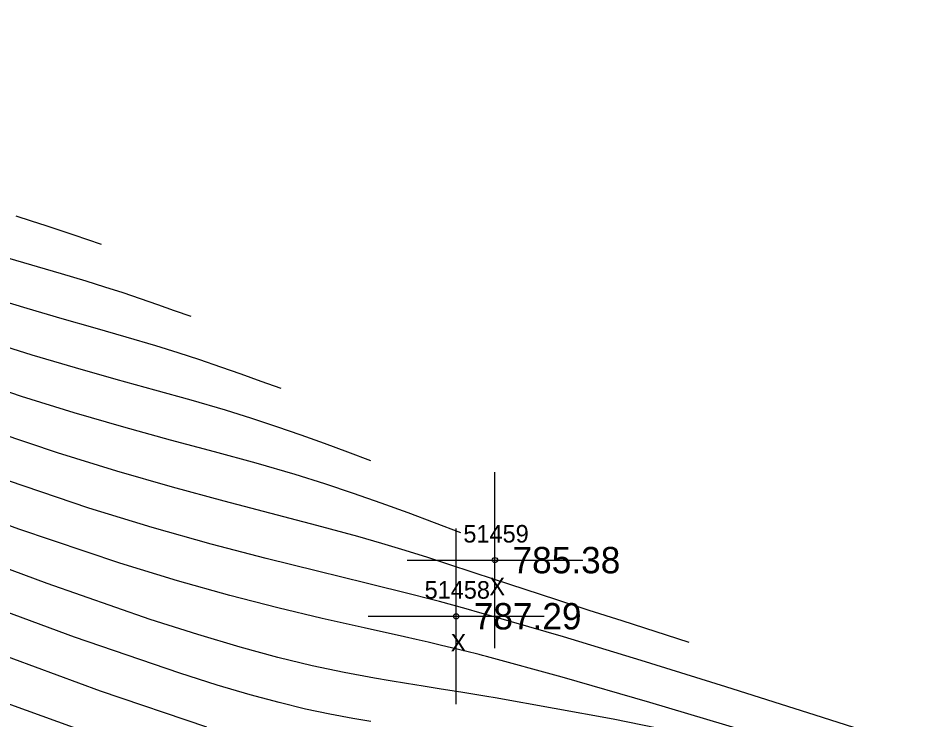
# Model space of a CAD drawing. Extents: x 1378535 to 1380697, y 997729 to 1000024.
# Drawn here: x 1380166.8 to 1380217.5, y 998627.2 to 998667.1 of the extents above; entities that cross this region are included whole.
import ezdxf

# ---------------------------------------------------------------- set-up
doc = ezdxf.new("R2010")
doc.units = 0
for name, color, linetype in [('RD_DTM_BkLn1', 7, 'Continuous'), ('RD_DTM_Major1', 7, 'Continuous'), ('RD_DTM_Minor1', 7, 'Continuous'), ('RD_EX_Misc', 7, 'Continuous'), ('RD_EX_Misc_txCode', 7, 'Continuous'), ('RD_EX_TX_Misc_ELEV', 7, 'Continuous'), ('RD_SMD_Locator', 7, 'Continuous')]:
    doc.layers.add(name, color=color, linetype=linetype)

msp = doc.modelspace()

# ---------------------------------------------------------------- linework, layer by layer
at = {"layer": 'RD_DTM_BkLn1'}
msp.add_spline([(1380175.67, 998511.711), (1380133.166, 998550.295), (1380089.617, 998590.124), (1380045.831, 998629.741), (1380004.729, 998667.113)], degree=3, dxfattribs=at)
at = {"layer": 'RD_DTM_Major1'}
for points in [[(1380192.007, 998637.819), (1380190.517, 998638.385), (1380189.013, 998638.948), (1380187.482, 998639.506), (1380185.911, 998640.057), (1380184.285, 998640.597), (1380182.591, 998641.125), (1380180.368, 998641.766), (1380178.009, 998642.411), (1380175.504, 998643.087), (1380172.843, 998643.821), (1380170.017, 998644.641), (1380167.015, 998645.573), (1380162.584, 998647.075)], [(1380186.899, 998627.069), (1380185.875, 998627.245), (1380184.567, 998627.492), (1380183.186, 998627.787), (1380181.688, 998628.149), (1380180.024, 998628.596), (1380178.151, 998629.146), (1380176.02, 998629.818), (1380170.045, 998631.869), (1380163.002, 998634.472), (1380155.441, 998637.43), (1380154.852, 998637.674)]]:
    msp.add_lwpolyline(points, dxfattribs=at)
at = {"layer": 'RD_DTM_Minor1'}
for points in [[(1380171.568, 998654.208), (1380170.018, 998654.741), (1380169.228, 998655.008), (1380168.42, 998655.277), (1380167.588, 998655.548), (1380166.727, 998655.821)], [(1380176.678, 998650.111), (1380175.728, 998650.447), (1380174.77, 998650.784), (1380173.795, 998651.121), (1380172.796, 998651.458), (1380171.765, 998651.795), (1380170.693, 998652.132), (1380169.29, 998652.555), (1380166.252, 998653.445)], [(1380181.788, 998646.013), (1380180.659, 998646.424), (1380179.52, 998646.834), (1380178.361, 998647.242), (1380177.172, 998647.649), (1380175.942, 998648.053), (1380174.662, 998648.454), (1380172.983, 998648.952), (1380171.206, 998649.459), (1380169.328, 998649.992), (1380167.345, 998650.567), (1380165.252, 998651.199)], [(1380186.897, 998641.916), (1380185.589, 998642.403), (1380184.268, 998642.889), (1380182.924, 998643.371), (1380181.544, 998643.849), (1380180.116, 998644.321), (1380178.628, 998644.786), (1380176.676, 998645.356), (1380174.607, 998645.933), (1380172.414, 998646.539), (1380170.09, 998647.196), (1380167.629, 998647.923), (1380165.025, 998648.743)], [(1380205, 998631.578), (1380201.196, 998632.797), (1380199.321, 998633.4), (1380197.479, 998633.995), (1380195.681, 998634.58), (1380193.939, 998635.151), (1380191.398, 998635.99), (1380190.135, 998636.399), (1380188.852, 998636.804), (1380187.529, 998637.206), (1380186.146, 998637.605), (1380183.819, 998638.236), (1380178.558, 998639.608), (1380175.612, 998640.404), (1380172.45, 998641.311), (1380169.065, 998642.357), (1380164.038, 998644.057)], [(1380217.465, 998625.742), (1380212.181, 998627.43), (1380207.088, 998629.041), (1380202.281, 998630.539), (1380197.857, 998631.884), (1380193.911, 998633.039), (1380193.105, 998633.267), (1380192.321, 998633.486), (1380191.555, 998633.696), (1380190.799, 998633.899), (1380190.049, 998634.097), (1380189.298, 998634.291), (1380186.637, 998634.954), (1380183.862, 998635.628), (1380180.934, 998636.353), (1380177.814, 998637.167), (1380174.464, 998638.109), (1380170.843, 998639.218), (1380165.375, 998641.065)], [(1380208.176, 998626.547), (1380202.763, 998628.164), (1380197.774, 998629.604), (1380193.467, 998630.773), (1380193.257, 998630.827), (1380193.05, 998630.88), (1380192.286, 998631.073), (1380191.555, 998631.253), (1380190.848, 998631.422), (1380190.16, 998631.583), (1380189.483, 998631.739), (1380188.809, 998631.891), (1380186.51, 998632.404), (1380184.125, 998632.942), (1380181.598, 998633.542), (1380178.874, 998634.241), (1380175.896, 998635.077), (1380172.608, 998636.085), (1380166.879, 998638.025), (1380160.639, 998640.316)], [(1380209.119, 998625.49), (1380200.688, 998627.215), (1380193.975, 998628.423), (1380193.495, 998628.504), (1380193.262, 998628.543), (1380192.019, 998628.746), (1380190.897, 998628.925), (1380189.871, 998629.088), (1380188.915, 998629.239), (1380188.002, 998629.388), (1380187.107, 998629.541), (1380185.38, 998629.865), (1380183.566, 998630.251), (1380181.611, 998630.724), (1380179.459, 998631.306), (1380177.055, 998632.02), (1380174.344, 998632.889), (1380168.473, 998634.928), (1380161.821, 998637.402)], [(1380177.56, 998626.751), (1380171.51, 998628.801), (1380164.097, 998631.525)], [(1380172.655, 998625.774), (1380164.614, 998628.677)]]:
    msp.add_lwpolyline(points, dxfattribs=at)
at = {"layer": 'RD_EX_Misc'}
for p, q in [((1380193.954, 998631.258), (1380193.954, 998641.258)), ((1380191.748, 998628.064), (1380191.748, 998638.064)), ((1380188.954, 998636.258), (1380198.954, 998636.258)), ((1380186.748, 998633.064), (1380196.748, 998633.064))]:
    msp.add_line(p, q, dxfattribs=at)
at = {"layer": 'RD_SMD_Locator'}
for centre in [(1380193.954, 998636.258), (1380191.748, 998633.064)]:
    msp.add_circle(centre, 0.15, dxfattribs=at)

# ---------------------------------------------------------------- texts
at = {"layer": 'RD_EX_Misc_txCode'}
for s, p in [('51459', (1380192.159, 998637.258)), ('X', (1380193.639, 998634.258)), ('51458', (1380189.953, 998634.064)), ('X', (1380191.433, 998631.064))]:
    msp.add_text(s, height=1, dxfattribs=at).set_placement(p)
at = {"layer": 'RD_EX_TX_Misc_ELEV'}
for s, p in [('785.38', (1380194.954, 998635.508)), ('787.29', (1380192.748, 998632.314))]:
    msp.add_text(s, height=1.5, dxfattribs=at).set_placement(p)

doc.saveas('drawing.dxf')
